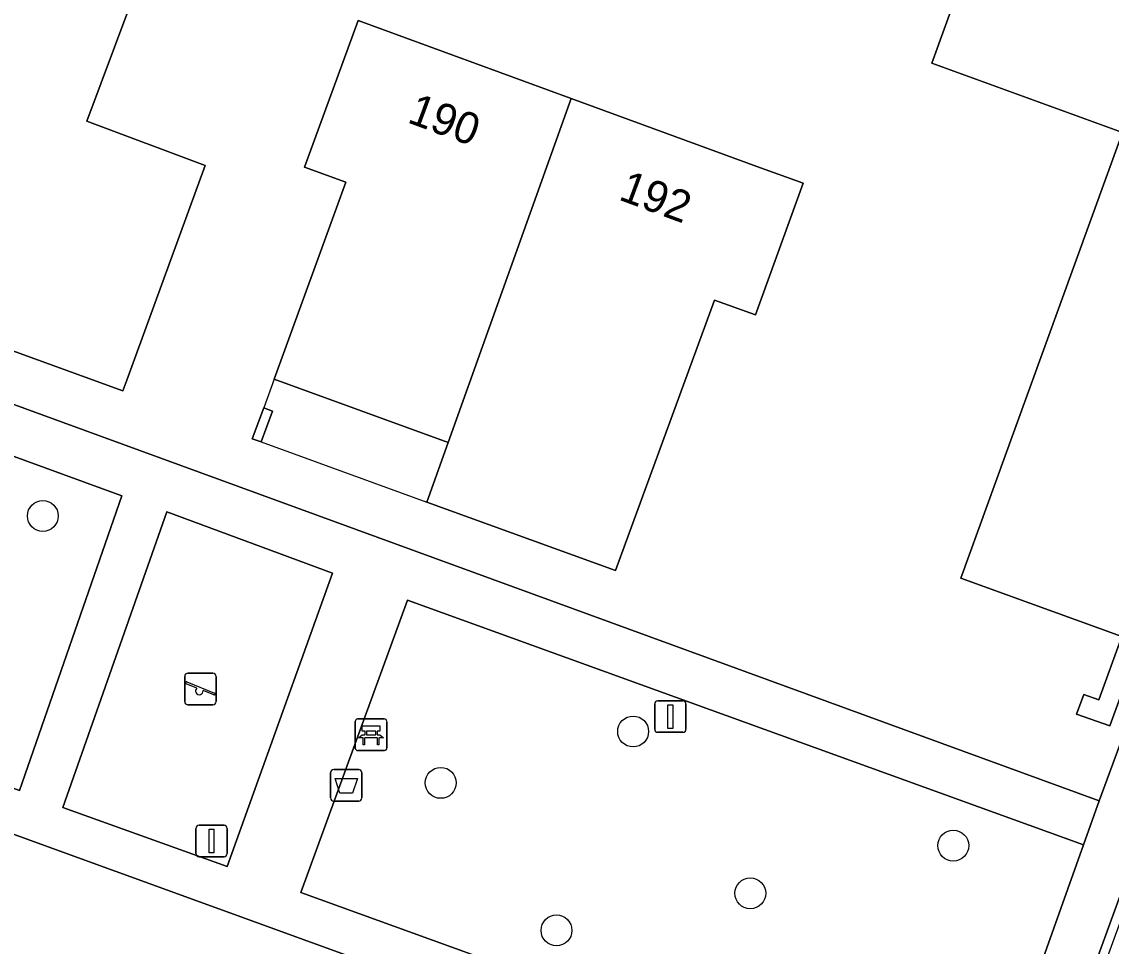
# Model space of a CAD drawing. Extents: x 155275 to 156265, y 382654 to 383635.
# Drawn here: x 155945.25 to 155979.75, y 382910.94 to 382940.23 of the extents above; entities that cross this region are included whole.
import ezdxf

# ---------------------------------------------------------------- set-up
doc = ezdxf.new("R2010")
doc.units = 0
for name, color, linetype in [('IMGEO_Afvalbak', 7, 'Continuous'), ('IMGEO_Bank', 7, 'Continuous'), ('IMGEO_Boom', 7, 'Continuous'), ('IMGEO_Erf', 7, 'Continuous'), ('IMGEO_Groenvoorziening', 7, 'Continuous'), ('IMGEO_Lichtmast', 7, 'Continuous'), ('IMGEO_Pand', 7, 'Continuous'), ('IMGEO_Pand_nummerreeks', 7, 'Continuous'), ('IMGEO_Pand_overbouw', 7, 'Continuous'), ('IMGEO_Rijbaan_lokaal_gesloten', 7, 'Continuous'), ('IMGEO_Speelvoorziening', 7, 'Continuous'), ('IMGEO_Terreindeel_zand', 7, 'Continuous'), ('IMGEO_Voetpad_open', 7, 'Continuous')]:
    doc.layers.add(name, color=color, linetype=linetype)

msp = doc.modelspace()

# ---------------------------------------------------------------- linework, layer by layer
at = {"layer": 'IMGEO_Afvalbak'}
for p, q in [((155955.131, 382916.545), (155955.921, 382916.545)), ((155955.921, 382916.545), (155955.131, 382916.545)), ((155955.031, 382915.645), (155955.031, 382916.445)), ((155955.031, 382916.445), (155955.031, 382915.645)), ((155956.021, 382916.445), (155956.021, 382915.645)), ((155956.021, 382915.645), (155956.021, 382916.445)), ((155955.921, 382915.545), (155955.131, 382915.545)), ((155955.131, 382915.545), (155955.921, 382915.545))]:
    msp.add_line(p, q, dxfattribs=at)
msp.add_lwpolyline([(155955.174, 382916.259), (155955.878, 382916.259), (155955.729, 382915.789), (155955.323, 382915.789), (155955.174, 382916.259)], dxfattribs=at)
for centre, start, end in [((155955.131, 382916.445), 90, 180), ((155955.131, 382916.445), 90, 180), ((155955.921, 382916.445), 0, 90), ((155955.921, 382916.445), 360, 90), ((155955.131, 382915.645), 180, 270), ((155955.131, 382915.645), 180, 270), ((155955.921, 382915.645), 270, 0), ((155955.921, 382915.645), 270, 0)]:
    msp.add_arc(centre, 0.1, start, end, dxfattribs=at)
at = {"layer": 'IMGEO_Bank'}
for p, q in [((155955.811, 382917.22), (155955.811, 382918.061)), ((155955.811, 382918.061), (155955.811, 382917.22)), ((155955.886, 382918.145), (155956.727, 382918.145)), ((155956.727, 382918.145), (155955.886, 382918.145)), ((155956.811, 382918.07), (155956.811, 382917.229)), ((155956.811, 382917.229), (155956.811, 382918.07)), ((155956.508, 382917.543), (155956.115, 382917.543)), ((155956.12, 382917.651), (155956.12, 382917.757)), ((155956.164, 382917.757), (155956.164, 382917.651)), ((155956.452, 382917.763), (155956.17, 382917.763)), ((155956.17, 382917.645), (155956.452, 382917.645)), ((155956.458, 382917.651), (155956.458, 382917.757)), ((155956.502, 382917.757), (155956.502, 382917.651)), ((155956.736, 382917.145), (155955.895, 382917.145)), ((155955.895, 382917.145), (155956.736, 382917.145))]:
    msp.add_line(p, q, dxfattribs=at)
for points in [[(155956.114, 382917.763), (155956.028, 382917.763), (155956.028, 382917.924), (155956.591, 382917.924), (155956.591, 382917.763), (155956.508, 382917.763)], [(155956.058, 382917.543), (155955.916, 382917.543), (155956.028, 382917.645), (155956.114, 382917.645)], [(155956.108, 382917.536), (155956.108, 382917.329), (155956.065, 382917.329), (155956.065, 382917.536)], [(155956.508, 382917.645), (155956.591, 382917.645), (155956.703, 382917.543), (155956.564, 382917.543)], [(155956.558, 382917.536), (155956.558, 382917.329), (155956.514, 382917.329), (155956.514, 382917.536)]]:
    msp.add_lwpolyline(points, dxfattribs=at)
for centre, radius, start, end in [((155955.889, 382918.067), 0.0779, 92.4484, 184.2845), ((155955.889, 382918.067), 0.0779, 92.4484, 184.2845), ((155956.733, 382918.067), 0.0779, 2.4484, 94.2845), ((155956.733, 382918.067), 0.0779, 2.4484, 94.2845), ((155956.058, 382917.536), 0.00671, 2.8957, 87.1043), ((155956.115, 382917.536), 0.00671, 92.8957, 177.1043), ((155956.113, 382917.756), 0.00671, 2.8957, 87.1043), ((155956.113, 382917.652), 0.00671, 272.8957, 357.1043), ((155956.17, 382917.756), 0.00671, 92.8957, 177.1043), ((155956.17, 382917.652), 0.00671, 182.8957, 267.1043), ((155956.452, 382917.756), 0.00671, 2.8957, 87.1043), ((155956.452, 382917.652), 0.00671, 272.8957, 357.1043), ((155956.509, 382917.756), 0.00671, 92.8957, 177.1043), ((155956.509, 382917.652), 0.00671, 182.8957, 267.1043), ((155956.507, 382917.536), 0.00671, 2.8957, 87.1043), ((155956.564, 382917.536), 0.00671, 92.8957, 177.1043), ((155955.889, 382917.223), 0.0779, 182.4484, 274.2845), ((155955.889, 382917.223), 0.0779, 182.4484, 274.2845), ((155956.733, 382917.223), 0.0779, 272.4484, 4.2845), ((155956.733, 382917.223), 0.0779, 272.4484, 4.2845)]:
    msp.add_arc(centre, radius, start, end, dxfattribs=at)
at = {"layer": 'IMGEO_Boom'}
for centre in [(155945.917, 382924.576), (155964.611, 382917.749), (155958.518, 382916.12), (155974.749, 382914.132), (155968.321, 382912.621), (155962.185, 382911.446)]:
    msp.add_circle(centre, 0.489, dxfattribs=at)
at = {"layer": 'IMGEO_Erf'}
for points in [[(155900.239, 382969.222), (155892.278, 382947.324), (155902.581, 382943.607), (155979.368, 382915.548), (155987.536, 382937.682)], [(155975.085, 382903.519), (155963.808, 382907.656), (155935.757, 382917.844), (155923.739, 382922.208), (155888.788, 382934.902), (155887.843, 382935.242), (155879.927, 382913.581)]]:
    msp.add_lwpolyline(points, dxfattribs=at)
for points in [[(155946.993, 382955.633), (155949.924, 382954.572), (155952.877, 382953.502), (155951.075, 382948.529), (155954.05, 382947.443), (155951.656, 382940.886), (155949.099, 382941.866), (155947.309, 382937.08), (155951.055, 382935.678), (155948.578, 382928.877), (155948.452, 382928.54), (155941.404, 382931.098), (155934.355, 382933.657), (155935.46, 382936.761), (155936.938, 382940.806), (155940.695, 382939.433), (155942.448, 382944.233), (155938.691, 382945.606), (155941.078, 382952.152), (155945.175, 382950.658)], [(155976.274, 382945.018), (155984.722, 382941.957), (155984.03, 382940.041), (155987.327, 382938.836), (155979.709, 382917.923), (155978.654, 382918.298), (155978.888, 382918.921), (155979.359, 382918.75), (155980.088, 382920.758), (155974.99, 382922.606), (155976.657, 382927.206), (155980.105, 382936.721), (155974.071, 382938.922)], [(155962.652, 382937.803), (155968.528, 382935.654), (155970.001, 382935.116), (155968.482, 382930.944), (155967.185, 382931.416), (155964.053, 382922.854), (155958.083, 382925.019), (155958.756, 382926.902), (155953.241, 382928.908), (155955.51, 382935.149), (155954.204, 382935.624), (155955.904, 382940.27)], [(155953.193, 382927.902), (155952.835, 382926.926), (155952.551, 382927.025), (155952.911, 382928.005)]]:
    msp.add_lwpolyline(points, close=True, dxfattribs=at)
at = {"layer": 'IMGEO_Groenvoorziening'}
for points in [[(155891.754, 382945.92), (155888.398, 382936.656), (155891.273, 382935.606), (155924.217, 382923.514), (155936.24, 382919.133), (155945.176, 382915.877), (155948.422, 382925.21)], [(155978.873, 382914.157), (155957.461, 382921.91), (155954.088, 382912.643), (155964.267, 382908.962), (155975.556, 382904.842)]]:
    msp.add_lwpolyline(points, close=True, dxfattribs=at)
at = {"layer": 'IMGEO_Lichtmast'}
for p, q in [((155965.295, 382917.822), (155965.295, 382918.622)), ((155965.295, 382918.622), (155965.295, 382917.822)), ((155965.395, 382918.722), (155966.185, 382918.722)), ((155966.185, 382918.722), (155965.395, 382918.722)), ((155966.285, 382918.622), (155966.285, 382917.822)), ((155966.285, 382917.822), (155966.285, 382918.622)), ((155966.185, 382917.722), (155965.395, 382917.722)), ((155965.395, 382917.722), (155966.185, 382917.722)), ((155950.866, 382914.778), (155951.656, 382914.778)), ((155951.656, 382914.778), (155950.866, 382914.778)), ((155950.766, 382913.878), (155950.766, 382914.678)), ((155950.766, 382914.678), (155950.766, 382913.878)), ((155951.756, 382914.678), (155951.756, 382913.878)), ((155951.756, 382913.878), (155951.756, 382914.678)), ((155951.656, 382913.778), (155950.866, 382913.778)), ((155950.866, 382913.778), (155951.656, 382913.778))]:
    msp.add_line(p, q, dxfattribs=at)
for points in [[(155965.715, 382918.597), (155965.865, 382918.597), (155965.865, 382917.847), (155965.715, 382917.847), (155965.715, 382918.597)], [(155951.186, 382914.653), (155951.336, 382914.653), (155951.336, 382913.903), (155951.186, 382913.903), (155951.186, 382914.653)]]:
    msp.add_lwpolyline(points, dxfattribs=at)
for centre, start, end in [((155965.395, 382918.622), 90, 180), ((155965.395, 382918.622), 90, 180), ((155966.185, 382918.622), 0, 90), ((155966.185, 382918.622), 360, 90), ((155965.395, 382917.822), 180, 270), ((155965.395, 382917.822), 180, 270), ((155966.185, 382917.822), 270, 0), ((155966.185, 382917.822), 270, 0), ((155950.866, 382914.678), 90, 180), ((155950.866, 382914.678), 90, 180), ((155951.656, 382914.678), 0, 90), ((155951.656, 382914.678), 360, 90), ((155950.866, 382913.878), 180, 270), ((155950.866, 382913.878), 180, 270), ((155951.656, 382913.878), 270, 0), ((155951.656, 382913.878), 270, 0)]:
    msp.add_arc(centre, 0.1, start, end, dxfattribs=at)
at = {"layer": 'IMGEO_Pand'}
for points in [[(155954.05, 382947.443), (155951.075, 382948.529), (155952.877, 382953.502), (155949.924, 382954.572), (155941.404, 382931.098), (155948.452, 382928.54), (155948.578, 382928.877), (155951.055, 382935.678), (155947.309, 382937.08), (155949.099, 382941.866), (155951.656, 382940.886)], [(155984.722, 382941.957), (155976.274, 382945.018), (155974.071, 382938.922), (155980.105, 382936.721), (155976.657, 382927.206), (155974.99, 382922.606), (155980.088, 382920.758), (155979.359, 382918.75), (155978.888, 382918.921), (155978.654, 382918.298), (155979.709, 382917.923), (155987.327, 382938.836), (155984.03, 382940.041)], [(155962.652, 382937.803), (155955.904, 382940.27), (155954.204, 382935.624), (155955.51, 382935.149), (155953.241, 382928.908), (155958.756, 382926.902)], [(155967.185, 382931.416), (155968.482, 382930.944), (155970.001, 382935.116), (155968.528, 382935.654), (155962.652, 382937.803), (155958.756, 382926.902), (155958.083, 382925.019), (155964.053, 382922.854)], [(155953.193, 382927.902), (155952.911, 382928.005), (155952.551, 382927.025), (155952.835, 382926.926)]]:
    msp.add_lwpolyline(points, close=True, dxfattribs=at)
at = {"layer": 'IMGEO_Pand_overbouw'}
msp.add_lwpolyline([(155958.083, 382925.019), (155958.756, 382926.902), (155953.241, 382928.908), (155952.911, 382928.005), (155952.551, 382927.025), (155952.835, 382926.926)], close=True, dxfattribs=at)
at = {"layer": 'IMGEO_Rijbaan_lokaal_gesloten'}
msp.add_lwpolyline([(155990.869, 382941.386), (155990.616, 382941.478), (155989.298, 382937.8), (155988.716, 382936.177), (155981.583, 382916.812), (155976.023, 382901.548), (155968.442, 382880.729), (155968.205, 382880.073), (155966.906, 382876.487), (155967.181, 382876.387), (155968.713, 382880.618), (155976.296, 382901.446), (155981.859, 382916.715), (155988.961, 382936.106)], close=True, dxfattribs=at)
at = {"layer": 'IMGEO_Speelvoorziening'}
for p, q in [((155950.511, 382919.594), (155951.301, 382919.594)), ((155951.301, 382919.594), (155950.511, 382919.594)), ((155950.411, 382918.694), (155950.411, 382919.494)), ((155950.411, 382919.494), (155950.411, 382918.694)), ((155950.794, 382919.122), (155950.455, 382919.259)), ((155950.48, 382919.319), (155951.356, 382918.966)), ((155951.401, 382919.494), (155951.401, 382918.694)), ((155951.401, 382918.694), (155951.401, 382919.494)), ((155951.332, 382918.906), (155950.992, 382919.043)), ((155951.301, 382918.594), (155950.511, 382918.594)), ((155950.511, 382918.594), (155951.301, 382918.594))]:
    msp.add_line(p, q, dxfattribs=at)
for centre, radius, start, end in [((155950.511, 382919.494), 0.1, 90, 180), ((155950.511, 382919.494), 0.1, 90, 180), ((155951.301, 382919.494), 0.1, 0, 90), ((155951.301, 382919.494), 0.1, 360, 90), ((155950.468, 382919.289), 0.0327, 68.078, 248.078), ((155950.873, 382919.032), 0.12, 130.9928, 5.1632), ((155951.344, 382918.936), 0.0327, 248.078, 68.078), ((155950.511, 382918.694), 0.1, 180, 270), ((155950.511, 382918.694), 0.1, 180, 270), ((155951.301, 382918.694), 0.1, 270, 0), ((155951.301, 382918.694), 0.1, 270, 0)]:
    msp.add_arc(centre, radius, start, end, dxfattribs=at)
at = {"layer": 'IMGEO_Terreindeel_zand'}
msp.add_lwpolyline([(155955.095, 382922.763), (155949.845, 382924.712), (155946.548, 382915.341), (155951.752, 382913.47)], close=True, dxfattribs=at)
at = {"layer": 'IMGEO_Voetpad_open'}
for points in [[(155957.461, 382921.91), (155978.873, 382914.157), (155979.368, 382915.548), (155902.581, 382943.607), (155892.278, 382947.324), (155891.754, 382945.92), (155948.422, 382925.21), (155945.176, 382915.877), (155936.24, 382919.133), (155935.757, 382917.844), (155963.808, 382907.656), (155975.085, 382903.519), (155975.556, 382904.842), (155964.267, 382908.962), (155954.088, 382912.643)], [(155951.752, 382913.47), (155946.548, 382915.341), (155949.845, 382924.712), (155955.095, 382922.763)]]:
    msp.add_lwpolyline(points, close=True, dxfattribs=at)
for points in [[(155987.536, 382937.682), (155979.368, 382915.548), (155978.873, 382914.157), (155975.556, 382904.842), (155975.085, 382903.519), (155968.914, 382886.988), (155967.174, 382882.325), (155966.671, 382880.994), (155966.548, 382880.807), (155966.17, 382880.408), (155965.592, 382880.01), (155964.795, 382879.631), (155963.654, 382879.4), (155962.207, 382879.881), (155961.679, 382878.39), (155963.18, 382877.844)], [(155968.205, 382880.073), (155968.442, 382880.729), (155976.023, 382901.548), (155981.583, 382916.812), (155988.716, 382936.177), (155989.298, 382937.8)]]:
    msp.add_lwpolyline(points, dxfattribs=at)

# ---------------------------------------------------------------- texts
at = {"layer": 'IMGEO_Pand_nummerreeks'}
for s, rotation, p in [('190', 339.7173, (155957.425, 382937.057)), ('192', 339.7116, (155964.117, 382934.61))]:
    msp.add_text(s, height=1, rotation=rotation, dxfattribs=at).set_placement(p)

doc.saveas('drawing.dxf')
